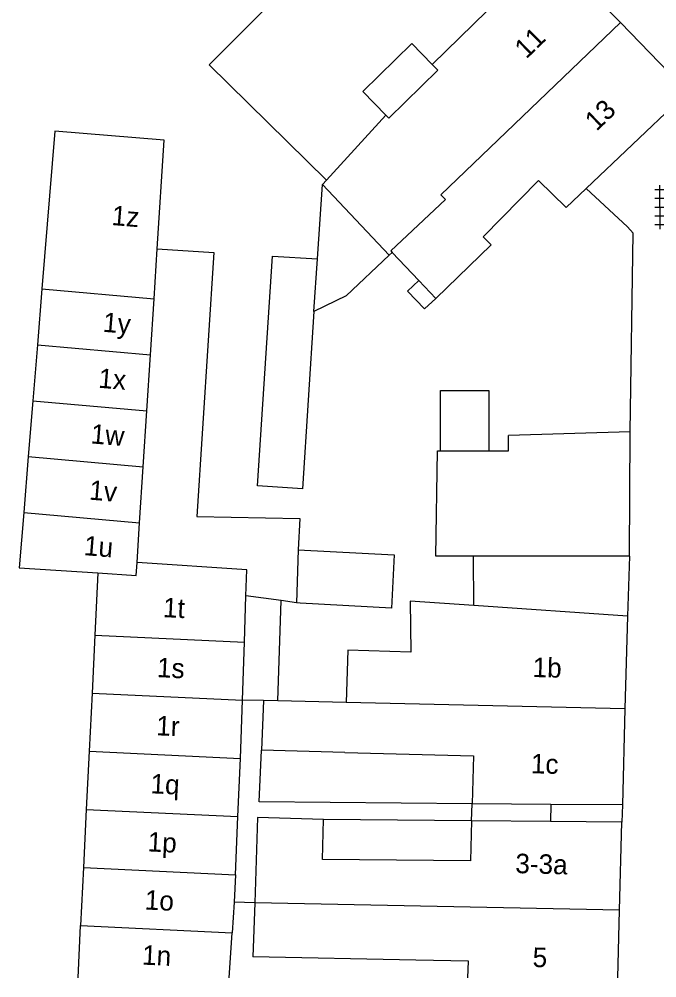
# Model space of a CAD drawing. Extents: x 132999 to 136000, y 398499 to 400501.
# Drawn here: x 134045.08 to 134077.72, y 398500 to 398549.11 of the extents above; entities that cross this region are included whole.
import ezdxf

# ---------------------------------------------------------------- set-up
doc = ezdxf.new("R2010")
doc.units = 0
for name, color, linetype in [('gg-afsc-erfafscheiding', 7, 'Continuous'), ('gg-afsc-muur', 7, 'Continuous'), ('gg-anno-huisnummerreeks BGT', 7, 'Continuous'), ('gg-bbg-bijgebouw', 7, 'Continuous'), ('gg-bbg-gedigitaliseerde bebouwing', 7, 'Continuous'), ('gg-bbg-gedigitaliseerde bebouwing onder overbouw', 7, 'Continuous'), ('gg-bbg-gedigitaliseerde bijgebouw', 7, 'Continuous'), ('gg-bbg-gedigitaliseerde overbouw', 7, 'Continuous'), ('gg-bbg-hoofdgebouw', 7, 'Continuous'), ('gg-bbg-luifel en loopbrug', 7, 'Continuous'), ('gg-bbg-pand overbouw', 7, 'Continuous'), ('gg-bbg-tussenscheiding', 7, 'Continuous'), ('gg-bbg-tussenscheiding niveau 01', 7, 'Continuous'), ('gt-symb-tegel verharding', 7, 'Continuous')]:
    doc.layers.add(name, color=color, linetype=linetype)

# ---------------------------------------------------------------- blocks, each defined once
blk = doc.blocks.new('gt0-TEG1')
at = {"layer": 'gt-symb-tegel verharding'}
for p, q in [((-1.125, 0), (1.125, 0)), ((-0.9, -0.25), (-0.9, 0.25)), ((-0.45, -0.25), (-0.45, 0.25)), ((0, -0.25), (0, 0.25)), ((0.45, -0.25), (0.45, 0.25)), ((0.9, -0.25), (0.9, 0.25))]:
    blk.add_line(p, q, dxfattribs=at)

msp = doc.modelspace()

# ---------------------------------------------------------------- linework, layer by layer
at = {"layer": 'gg-afsc-erfafscheiding'}
for p, q in [((134076.218, 398538.47), (134074.103, 398540.425)), ((134068.236, 398508.041), (134060.663, 398508.107)), ((134057.131, 398503.84), (134056.085, 398503.876))]:
    msp.add_line(p, q, dxfattribs=at)
msp.add_lwpolyline([(134068.261, 398508.92), (134057.354, 398509.016), (134057.473, 398511.669)], dxfattribs=at)
at = {"layer": 'gg-afsc-muur'}
msp.add_lwpolyline([(134076.358, 398527.968), (134076.51, 398538.149), (134076.218, 398538.47)], dxfattribs=at)
at = {"layer": 'gg-bbg-bijgebouw'}
for p, q in [((134076.358, 398527.968), (134070.119, 398527.775)), ((134076.312, 398521.603), (134076.358, 398527.968))]:
    msp.add_line(p, q, dxfattribs=at)
at = {"layer": 'gg-bbg-gedigitaliseerde bebouwing'}
for p, q in [((134060.601, 398540.63), (134060.81, 398540.86)), ((134060.601, 398540.63), (134064.016, 398537.016)), ((134064.17, 398537.161), (134064.016, 398537.016)), ((134065.531, 398535.72), (134064.17, 398537.161)), ((134066.397, 398534.804), (134065.531, 398535.72)), ((134076.21, 398518.53), (134068.347, 398519.065)), ((134057.583, 398514.201), (134057.473, 398511.669)), ((134061.823, 398514.108), (134058.319, 398514.185)), ((134061.751, 398511.549), (134057.473, 398511.669)), ((134060.606, 398506.057), (134060.663, 398508.107)), ((134057.131, 398503.84), (134057.035, 398501.069)), ((134065.387, 398500.906), (134057.035, 398501.069))]:
    msp.add_line(p, q, dxfattribs=at)
for points in [[(134060.81, 398540.86), (134054.798, 398546.767), (134060.416, 398552.384)], [(134066.214, 398546.786), (134065.174, 398547.853), (134062.665, 398545.406), (134063.843, 398544.197)], [(134066.214, 398546.786), (134066.503, 398546.489), (134063.993, 398544.043), (134063.843, 398544.197)], [(134068.347, 398519.065), (134065.091, 398519.287), (134065.13, 398516.685), (134061.899, 398516.776), (134061.823, 398514.108)], [(134061.751, 398511.549), (134068.33, 398511.363), (134068.261, 398508.92)], [(134060.663, 398508.107), (134057.282, 398508.207), (134057.131, 398503.84)], [(134068.236, 398508.041), (134068.178, 398505.991), (134060.606, 398506.057)], [(134068.052, 398500), (134068.07, 398500.853), (134065.387, 398500.906)]]:
    msp.add_lwpolyline(points, dxfattribs=at)
at = {"layer": 'gg-bbg-gedigitaliseerde bebouwing onder overbouw'}
for p, q in [((134072.296, 398508.885), (134068.261, 398508.92)), ((134075.957, 398508.853), (134072.296, 398508.885)), ((134072.278, 398508.006), (134068.236, 398508.041)), ((134075.934, 398507.974), (134072.278, 398508.006))]:
    msp.add_line(p, q, dxfattribs=at)
at = {"layer": 'gg-bbg-gedigitaliseerde bijgebouw'}
for p, q in [((134046.242, 398535.293), (134046.008, 398532.427)), ((134046.008, 398532.427), (134045.774, 398529.561)), ((134045.774, 398529.561), (134045.541, 398526.696)), ((134045.541, 398526.696), (134045.307, 398523.83)), ((134076.312, 398521.603), (134068.334, 398521.603)), ((134049.109, 398520.739), (134048.952, 398517.554)), ((134058.319, 398514.185), (134058.488, 398519.32)), ((134059.275, 398519.211), (134058.488, 398519.32)), ((134048.952, 398517.554), (134048.806, 398514.579)), ((134048.806, 398514.579), (134048.66, 398511.602)), ((134056.405, 398511.236), (134056.509, 398514.224)), ((134057.583, 398514.201), (134056.509, 398514.224)), ((134048.66, 398511.602), (134048.513, 398508.625)), ((134056.276, 398508.258), (134056.405, 398511.236)), ((134048.513, 398508.625), (134048.367, 398505.649)), ((134056.146, 398505.281), (134056.276, 398508.258)), ((134048.367, 398505.649), (134048.22, 398502.673)), ((134056.146, 398505.281), (134056.085, 398503.876)), ((134048.089, 398500), (134048.22, 398502.673)), ((134055.828, 398500), (134055.972, 398502.305))]:
    msp.add_line(p, q, dxfattribs=at)
for points in [[(134052.146, 398537.345), (134052.505, 398542.914), (134046.9, 398543.363), (134046.242, 398535.293)], [(134052.146, 398537.345), (134055.048, 398537.158), (134054.177, 398523.639), (134059.449, 398523.522), (134059.366, 398521.922)], [(134066.638, 398527.002), (134066.638, 398530.086), (134069.113, 398530.086), (134069.113, 398527.002)], [(134069.113, 398527.002), (134070.127, 398527.002), (134070.119, 398527.775)], [(134068.334, 398521.603), (134066.406, 398521.603), (134066.499, 398527.002), (134066.638, 398527.002)], [(134045.307, 398523.83), (134045.076, 398520.999), (134049.109, 398520.739)], [(134059.366, 398521.922), (134064.274, 398521.668), (134064.133, 398518.943), (134059.46, 398519.185), (134059.275, 398519.211)], [(134056.085, 398503.876), (134056.085, 398503.87), (134055.972, 398502.305)]]:
    msp.add_lwpolyline(points, dxfattribs=at)
at = {"layer": 'gg-bbg-gedigitaliseerde overbouw'}
msp.add_line((134068.236, 398508.041), (134068.261, 398508.92), dxfattribs=at)
at = {"layer": 'gg-bbg-hoofdgebouw'}
for p, q in [((134072.227, 398552.65), (134075.851, 398548.93)), ((134075.851, 398548.93), (134079.294, 398545.381)), ((134079.294, 398545.381), (134074.103, 398540.425)), ((134074.103, 398540.425), (134073.082, 398539.451)), ((134076.21, 398518.53), (134076.086, 398513.787)), ((134076.086, 398513.787), (134075.957, 398508.853)), ((134075.816, 398503.474), (134075.934, 398507.974)), ((134075.725, 398500), (134075.816, 398503.474))]:
    msp.add_line(p, q, dxfattribs=at)
msp.add_lwpolyline([(134073.082, 398539.451), (134071.661, 398540.842), (134068.834, 398537.955), (134069.239, 398537.551), (134066.397, 398534.804)], dxfattribs=at)
at = {"layer": 'gg-bbg-luifel en loopbrug'}
for p, q in [((134060.345, 398536.823), (134060.601, 398540.63)), ((134060.164, 398534.129), (134060.345, 398536.823)), ((134068.347, 398519.065), (134068.334, 398521.603)), ((134076.312, 398521.603), (134076.21, 398518.53))]:
    msp.add_line(p, q, dxfattribs=at)
for points in [[(134060.164, 398534.129), (134059.579, 398525.048), (134057.284, 398525.196), (134058.042, 398536.971), (134060.345, 398536.823)], [(134064.016, 398537.016), (134061.819, 398534.94), (134060.164, 398534.129)], [(134066.397, 398534.804), (134065.823, 398534.262), (134064.957, 398535.178), (134065.531, 398535.72)]]:
    msp.add_lwpolyline(points, dxfattribs=at)
at = {"layer": 'gg-bbg-pand overbouw'}
msp.add_line((134075.957, 398508.853), (134075.934, 398507.974), dxfattribs=at)
at = {"layer": 'gg-bbg-tussenscheiding'}
for p, q in [((134066.214, 398546.786), (134072.227, 398552.65)), ((134060.81, 398540.86), (134063.843, 398544.197)), ((134051.981, 398534.778), (134052.146, 398537.345)), ((134046.242, 398535.293), (134051.981, 398534.778)), ((134051.796, 398531.907), (134051.981, 398534.778)), ((134046.008, 398532.427), (134051.796, 398531.907)), ((134051.611, 398529.037), (134051.796, 398531.907)), ((134045.774, 398529.561), (134051.611, 398529.037)), ((134051.427, 398526.17), (134051.611, 398529.037)), ((134045.541, 398526.696), (134051.427, 398526.17)), ((134066.638, 398527.002), (134069.113, 398527.002)), ((134051.242, 398523.299), (134051.427, 398526.17)), ((134045.307, 398523.83), (134051.242, 398523.299)), ((134051.111, 398521.268), (134051.242, 398523.299)), ((134059.366, 398521.922), (134059.275, 398519.211)), ((134056.73, 398520.906), (134051.111, 398521.268)), ((134056.685, 398519.571), (134056.73, 398520.906)), ((134056.607, 398517.193), (134056.685, 398519.571)), ((134058.488, 398519.32), (134056.685, 398519.571)), ((134048.952, 398517.554), (134056.607, 398517.193)), ((134056.509, 398514.224), (134056.607, 398517.193)), ((134048.806, 398514.579), (134056.509, 398514.224)), ((134058.319, 398514.185), (134057.583, 398514.201)), ((134076.086, 398513.787), (134061.823, 398514.108)), ((134048.66, 398511.602), (134056.405, 398511.236)), ((134048.513, 398508.625), (134056.276, 398508.258)), ((134048.367, 398505.649), (134056.146, 398505.281)), ((134075.816, 398503.474), (134057.131, 398503.84)), ((134048.22, 398502.673), (134055.972, 398502.305))]:
    msp.add_line(p, q, dxfattribs=at)
for points in [[(134075.851, 398548.93), (134066.666, 398540.106), (134066.893, 398539.873), (134064.101, 398537.234), (134064.17, 398537.161)], [(134049.109, 398520.739), (134051.069, 398520.613), (134051.111, 398521.268)]]:
    msp.add_lwpolyline(points, dxfattribs=at)
at = {"layer": 'gg-bbg-tussenscheiding niveau 01'}
msp.add_line((134072.296, 398508.885), (134072.278, 398508.006), dxfattribs=at)

# ---------------------------------------------------------------- block references
at = {"layer": 'gt-symb-tegel verharding', "rotation": -89.82811317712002}
msp.add_blockref('gt0-TEG1', (134077.867, 398539.481), dxfattribs=at)

# ---------------------------------------------------------------- texts
at = {"layer": 'gg-anno-huisnummerreeks BGT'}
for s, rotation, p in [('11', 44.3, (134071.032, 398547.031)), ('13', 44.1, (134074.629, 398543.329)), ('1z', 355.3, (134049.782, 398538.565)), ('1y', 355.3, (134049.336, 398533.096)), ('1x', 355.3, (134049.102, 398530.23)), ('1w', 355.4, (134048.713, 398527.378)), ('1v', 355.3, (134048.635, 398524.499)), ('1u', 355.3, (134048.363, 398521.655)), ('1t', 357.2, (134052.419, 398518.479)), ('1s', 357.2, (134052.112, 398515.407)), ('1b', 358.5, (134071.35, 398515.41)), ('1r', 357.2, (134052.073, 398512.427)), ('1c', 358.5, (134071.261, 398510.48)), ('1q', 357.2, (134051.781, 398509.455)), ('1p', 357.2, (134051.634, 398506.48)), ('3-3a', 358.5, (134070.465, 398505.366)), ('1o', 357.2, (134051.488, 398503.503)), ('1n', 357.2, (134051.349, 398500.68)), ('5', 358.5, (134071.35, 398500.558))]:
    msp.add_text(s, height=1, rotation=rotation, dxfattribs=at).set_placement(p)

doc.saveas('drawing.dxf')
